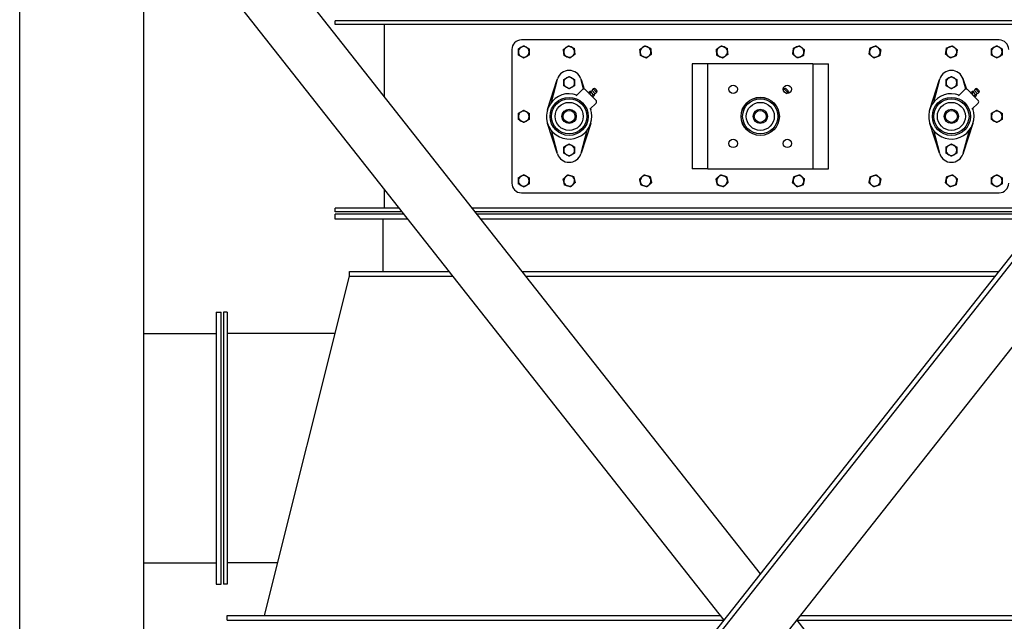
# Model space of a CAD drawing. Header units: inches. Extents: x 24 to 1128, y -74 to 748.
# Tile 462 of 557: x 995 to 1047, y 368 to 400. Entities that reach past the tile are written whole.
import ezdxf

# ---------------------------------------------------------------- set-up
doc = ezdxf.new("R2010")
doc.units = ezdxf.units.IN
doc.header["$LTSCALE"] = 32
doc.header["$MEASUREMENT"] = 0
doc.layers.add('Visible (ANSI)', color=7, linetype='Continuous', lineweight=30)

msp = doc.modelspace()

# ---------------------------------------------------------------- linework, layer by layer
at = {"layer": 'Visible (ANSI)'}
for p, q in [((1063.81049, 408.48266), (1001.77004, 329.72843)), ((1064.12874, 408.48266), (1001.77004, 329.32444)), ((995.27004, 297.49266), (995.27004, 407.73266)), ((1001.77004, 297.49266), (1001.77004, 407.73266)), ((1005.14254, 407.32377), (1034.02004, 370.66663)), ((1066.27004, 406.75689), (1001.77004, 324.8805)), ((1002.78594, 405.4673), (1032.1105, 368.24266)), ((1011.77004, 399.43016), (1011.77004, 399.61766)), ((1056.27004, 399.61766), (1011.77004, 399.61766)), ((1056.27004, 399.43016), (1011.77004, 399.43016)), ((1014.33254, 399.43016), (1014.33254, 395.65797)), ((1046.52004, 398.61766), (1021.52004, 398.61766)), ((1021.02004, 398.11766), (1021.02004, 391.11766)), ((1031.08254, 397.36766), (1030.45754, 397.36766)), ((1030.45754, 397.36766), (1030.45754, 391.86766)), ((1031.27004, 397.36766), (1031.08254, 397.36766)), ((1031.27004, 391.86766), (1031.27004, 397.36766)), ((1031.64504, 397.36766), (1031.27004, 397.36766)), ((1036.39504, 397.36766), (1031.64504, 397.36766)), ((1036.77004, 397.36766), (1036.39504, 397.36766)), ((1036.77004, 397.36766), (1036.95754, 397.36766)), ((1036.77004, 397.36766), (1036.77004, 391.86766)), ((1036.95754, 397.36766), (1037.58254, 397.36766)), ((1037.58254, 391.86766), (1037.58254, 397.36766)), ((1022.89094, 394.98547), (1023.39981, 396.54762)), ((1023.39981, 396.54762), (1023.07555, 395.33745)), ((1023.39981, 396.54762), (1023.41092, 396.58171)), ((1024.62916, 396.58171), (1024.64026, 396.54762)), ((1024.77346, 396.05053), (1024.64026, 396.54762)), ((1024.64026, 396.54762), (1024.80214, 396.05069)), ((1042.89094, 394.98547), (1043.39981, 396.54762)), ((1043.39981, 396.54762), (1043.07555, 395.33745)), ((1043.39981, 396.54762), (1043.41092, 396.58171)), ((1044.62916, 396.58171), (1044.64026, 396.54762)), ((1044.77346, 396.05053), (1044.64026, 396.54762)), ((1044.64026, 396.54762), (1044.80214, 396.05069)), ((1024.38895, 395.69368), (1024.71763, 396.02236)), ((1024.85905, 396.02236), (1025.42473, 395.45667)), ((1025.03808, 395.86073), (1025.10419, 395.92684)), ((1025.04445, 395.83695), (1025.03808, 395.86073)), ((1025.09434, 395.80447), (1025.16045, 395.87058)), ((1025.12797, 395.92047), (1025.10419, 395.92684)), ((1025.12797, 395.92047), (1025.14102, 395.90741)), ((1025.14102, 395.90741), (1025.22541, 395.82303)), ((1025.20685, 395.69196), (1025.27296, 395.75807)), ((1025.22327, 395.96844), (1025.37082, 395.8209)), ((1025.22541, 395.82303), (1025.30979, 395.73865)), ((1025.2631, 395.63571), (1025.32921, 395.70182)), ((1025.34758, 396.07363), (1025.27721, 396.05267)), ((1025.27721, 396.05267), (1025.45505, 395.87483)), ((1025.30979, 395.73865), (1025.32284, 395.7256)), ((1025.32284, 395.7256), (1025.32921, 395.70182)), ((1025.35539, 396.07166), (1025.47403, 395.95302)), ((1025.47601, 395.9452), (1025.45505, 395.87483)), ((1035.23343, 395.95828), (1035.36066, 395.83106)), ((1035.34758, 396.07363), (1035.27721, 396.05267)), ((1035.27721, 396.05267), (1035.45505, 395.87483)), ((1035.35539, 396.07166), (1035.47403, 395.95302)), ((1035.47601, 395.9452), (1035.45505, 395.87483)), ((1044.38895, 395.69368), (1044.71763, 396.02236)), ((1044.85905, 396.02236), (1045.42473, 395.45667)), ((1045.03808, 395.86073), (1045.10419, 395.92684)), ((1045.04445, 395.83695), (1045.03808, 395.86073)), ((1045.09434, 395.80447), (1045.16045, 395.87058)), ((1045.12797, 395.92047), (1045.10419, 395.92684)), ((1045.12797, 395.92047), (1045.14102, 395.90741)), ((1045.14102, 395.90741), (1045.22541, 395.82303)), ((1045.20685, 395.69196), (1045.27296, 395.75807)), ((1045.22327, 395.96844), (1045.37082, 395.8209)), ((1045.22541, 395.82303), (1045.30979, 395.73865)), ((1045.2631, 395.63571), (1045.32921, 395.70182)), ((1045.34758, 396.07363), (1045.27721, 396.05267)), ((1045.27721, 396.05267), (1045.45505, 395.87483)), ((1045.30979, 395.73865), (1045.32284, 395.7256)), ((1045.32284, 395.7256), (1045.32921, 395.70182)), ((1045.35539, 396.07166), (1045.47403, 395.95302)), ((1045.47601, 395.9452), (1045.45505, 395.87483)), ((1025.42473, 395.31525), (1025.09605, 394.98657)), ((1025.23933, 395.64208), (1025.2631, 395.63571)), ((1045.42473, 395.31525), (1045.09605, 394.98657)), ((1045.23933, 395.64208), (1045.2631, 395.63571)), ((1025.13583, 395.02635), (1025.14914, 394.98547)), ((1045.13583, 395.02635), (1045.14914, 394.98547)), ((1023.39981, 392.68771), (1022.89094, 394.24985)), ((1025.14914, 394.24985), (1024.64026, 392.68771)), ((1043.39981, 392.68771), (1042.89094, 394.24985)), ((1045.14914, 394.24985), (1044.64026, 392.68771)), ((1023.07555, 393.89788), (1023.39981, 392.68771)), ((1024.64026, 392.68771), (1024.96453, 393.89788)), ((1043.07555, 393.89788), (1043.39981, 392.68771)), ((1044.64026, 392.68771), (1044.96453, 393.89788)), ((1023.41092, 392.65362), (1023.39981, 392.68771)), ((1024.64026, 392.68771), (1024.62916, 392.65362)), ((1043.41092, 392.65362), (1043.39981, 392.68771)), ((1044.64026, 392.68771), (1044.62916, 392.65362)), ((1031.08254, 391.86766), (1030.45754, 391.86766)), ((1031.27004, 391.86766), (1031.08254, 391.86766)), ((1031.27004, 391.86766), (1031.64504, 391.86766)), ((1031.64504, 391.86766), (1036.39504, 391.86766)), ((1036.39504, 391.86766), (1036.77004, 391.86766)), ((1036.77004, 391.86766), (1036.95754, 391.86766)), ((1036.95754, 391.86766), (1037.58254, 391.86766)), ((1014.33254, 390.81004), (1014.33254, 389.80516)), ((1021.52004, 390.61766), (1046.52004, 390.61766)), ((1011.77004, 389.61766), (1011.77004, 389.80516)), ((1015.12415, 389.80516), (1011.77004, 389.80516)), ((1015.27186, 389.61766), (1011.77004, 389.61766)), ((1011.77004, 389.24266), (1011.77004, 389.49266)), ((1015.37033, 389.49266), (1011.77004, 389.49266)), ((1049.09686, 389.80516), (1018.94322, 389.80516)), ((1048.94915, 389.61766), (1019.09093, 389.61766)), ((1048.85068, 389.49266), (1019.1894, 389.49266)), ((1015.56727, 389.24266), (1011.77004, 389.24266)), ((1014.27004, 389.24266), (1014.27004, 386.49266)), ((1048.65374, 389.24266), (1019.38634, 389.24266)), ((1012.52004, 386.24266), (1012.52004, 386.49266)), ((1012.52004, 386.49266), (1017.73365, 386.49266)), ((1021.55272, 386.49266), (1046.48736, 386.49266)), ((1008.08254, 368.49266), (1012.52004, 386.24266)), ((1012.52004, 386.24266), (1017.93059, 386.24266)), ((1021.74966, 386.24266), (1046.29042, 386.24266)), ((1005.55754, 384.36766), (1005.80754, 384.36766)), ((1005.55754, 384.36766), (1005.55754, 370.11766)), ((1005.80754, 370.11766), (1005.80754, 384.36766)), ((1006.12004, 384.36766), (1005.93254, 384.36766)), ((1005.93254, 384.36766), (1005.93254, 370.11766)), ((1006.12004, 384.36766), (1006.12004, 370.11766)), ((1001.77004, 383.24266), (1005.55754, 383.24266)), ((1011.77004, 383.24266), (1006.12004, 383.24266)), ((1001.77004, 371.24268), (1005.55754, 371.24268)), ((1008.77004, 371.24266), (1006.12004, 371.24266)), ((1005.55754, 370.11766), (1005.80754, 370.11766)), ((1006.12004, 370.11766), (1005.93254, 370.11766)), ((1006.12004, 368.24266), (1006.12004, 368.49266)), ((1006.12004, 368.49266), (1031.91356, 368.49266)), ((1036.12652, 368.49266), (1061.92004, 368.49266)), ((1006.12004, 368.24266), (1032.1105, 368.24266)), ((1035.92957, 368.24266), (1061.92004, 368.24266)), ((1035.92957, 368.24266), (1065.25413, 331.01802))]:
    msp.add_line(p, q, dxfattribs=at)
for centre, radius in [((1032.60204, 396.03566), 0.21875), ((1035.43804, 396.03566), 0.21875), ((1024.02004, 394.61766), 0.99675), ((1024.02004, 394.61766), 0.92175), ((1024.02004, 394.61766), 0.73425), ((1034.02004, 394.61766), 1), ((1034.02004, 394.61766), 0.99675), ((1034.02004, 394.61766), 0.92175), ((1034.02004, 394.61766), 0.73425), ((1044.02004, 394.61766), 0.99675), ((1044.02004, 394.61766), 0.92175), ((1044.02004, 394.61766), 0.73425), ((1024.02004, 394.61766), 0.375), ((1024.02004, 394.61766), 0.3125), ((1034.02004, 394.61766), 0.375), ((1034.02004, 394.61766), 0.3125), ((1044.02004, 394.61766), 0.375), ((1044.02004, 394.61766), 0.3125), ((1032.60204, 393.19966), 0.21875), ((1035.43804, 393.19966), 0.21875)]:
    msp.add_circle(centre, radius, dxfattribs=at)
for centre, radius, start, end in [((1021.52004, 398.11766), 0.5, 90, 180), ((1021.64504, 397.99266), 0.281, 60, 120), ((1024.02004, 397.99266), 0.281, 66.29234, 126.29234), ((1024.02004, 397.99266), 0.281, 6.29234, 66.29234), ((1028.02004, 397.99266), 0.281, 66.29234, 126.29234), ((1028.02004, 397.99266), 0.281, 6.29234, 66.29234), ((1032.02004, 397.99266), 0.281, 66.29234, 126.29234), ((1032.02004, 397.99266), 0.281, 6.29234, 66.29234), ((1036.02004, 397.99266), 0.281, 110.835821, 170.835821), ((1036.02004, 397.99266), 0.281, 50.835821, 110.835821), ((1040.02004, 397.99266), 0.281, 110.835821, 170.835821), ((1040.02004, 397.99266), 0.281, 50.835821, 110.835821), ((1044.02004, 397.99266), 0.281, 110.835821, 170.835821), ((1044.02004, 397.99266), 0.281, 50.835821, 110.835821), ((1046.39504, 397.99266), 0.281, 60, 120), ((1046.52004, 398.11766), 0.5, 0, 90), ((1021.64504, 397.99266), 0.281, 120, 180), ((1021.64504, 397.99266), 0.281, 180, 240), ((1021.64504, 397.99266), 0.281, 240, 300), ((1021.64504, 397.99266), 0.281, 0, 60), ((1021.64504, 397.99266), 0.281, 300, 0), ((1024.02004, 397.99266), 0.281, 126.29234, 186.29234), ((1024.02004, 397.99266), 0.281, 186.29234, 246.29234), ((1024.02004, 397.99266), 0.281, 246.29234, 306.29234), ((1024.02004, 397.99266), 0.281, 306.29234, 6.29234), ((1028.02004, 397.99266), 0.281, 126.29234, 186.29234), ((1028.02004, 397.99266), 0.281, 186.29234, 246.29234), ((1028.02004, 397.99266), 0.281, 246.29234, 306.29234), ((1028.02004, 397.99266), 0.281, 306.29234, 6.29234), ((1032.02004, 397.99266), 0.281, 126.29234, 186.29234), ((1032.02004, 397.99266), 0.281, 186.29234, 246.29234), ((1032.02004, 397.99266), 0.281, 246.29234, 306.29234), ((1032.02004, 397.99266), 0.281, 306.29234, 6.29234), ((1036.02004, 397.99266), 0.281, 170.835821, 230.835821), ((1036.02004, 397.99266), 0.281, 230.835821, 290.835821), ((1036.02004, 397.99266), 0.281, 290.835821, 350.835821), ((1036.02004, 397.99266), 0.281, 350.835821, 50.835821), ((1040.02004, 397.99266), 0.281, 170.835821, 230.835821), ((1040.02004, 397.99266), 0.281, 230.835821, 290.835821), ((1040.02004, 397.99266), 0.281, 290.835821, 350.835821), ((1040.02004, 397.99266), 0.281, 350.835821, 50.835821), ((1044.02004, 397.99266), 0.281, 170.835821, 230.835821), ((1044.02004, 397.99266), 0.281, 230.835821, 290.835821), ((1044.02004, 397.99266), 0.281, 290.835821, 350.835821), ((1044.02004, 397.99266), 0.281, 350.835821, 50.835821), ((1046.39504, 397.99266), 0.281, 120, 180), ((1046.39504, 397.99266), 0.281, 180, 240), ((1046.39504, 397.99266), 0.281, 240, 300), ((1046.39504, 397.99266), 0.281, 0, 60), ((1046.39504, 397.99266), 0.281, 300, 0), ((1024.02004, 396.38329), 0.64063, 18.043232, 161.956768), ((1044.02004, 396.38329), 0.64063, 18.043232, 161.956768), ((1024.02004, 396.38329), 0.28125, 120, 180), ((1024.02004, 396.38329), 0.28125, 180, 240), ((1024.02004, 396.38329), 0.28125, 60, 120), ((1024.02004, 396.38329), 0.28125, 0, 60), ((1024.02004, 396.38329), 0.28125, 300, 0), ((1044.02004, 396.38329), 0.28125, 120, 180), ((1044.02004, 396.38329), 0.28125, 180, 240), ((1044.02004, 396.38329), 0.28125, 60, 120), ((1044.02004, 396.38329), 0.28125, 0, 60), ((1044.02004, 396.38329), 0.28125, 300, 0), ((1024.02004, 394.61766), 1.1875, 69.901062, 20.098938), ((1024.02004, 396.38329), 0.28125, 240, 300), ((1024.78834, 395.95165), 0.1, 45, 135), ((1025.07215, 396.15), 0.23622, 283.668701, 309.772998), ((1025.34942, 395.94705), 0.12795, 124.361291, 170.37459), ((1025.55237, 395.66978), 0.23622, 140.227002, 166.331299), ((1025.34982, 396.06609), 0.00787, 45, 106.587176), ((1025.34942, 395.94705), 0.12795, 279.62541, 325.638709), ((1025.46846, 395.94745), 0.00787, 343.412824, 45), ((1035.34942, 395.94705), 0.12795, 124.361291, 164.463454), ((1035.34982, 396.06609), 0.00787, 45, 106.587176), ((1035.34942, 395.94705), 0.12795, 285.536546, 325.638709), ((1035.46846, 395.94745), 0.00787, 343.412824, 45), ((1044.02004, 394.61766), 1.1875, 69.901062, 20.098938), ((1044.02004, 396.38329), 0.28125, 240, 300), ((1044.78834, 395.95165), 0.1, 45, 135), ((1045.07215, 396.15), 0.23622, 283.668701, 309.772998), ((1045.34942, 395.94705), 0.12795, 124.361291, 170.37459), ((1045.55237, 395.66978), 0.23622, 140.227002, 166.331299), ((1045.34982, 396.06609), 0.00787, 45, 106.587176), ((1045.34942, 395.94705), 0.12795, 279.62541, 325.638709), ((1045.46846, 395.94745), 0.00787, 343.412824, 45), ((1025.35402, 395.38596), 0.1, 315, 45), ((1045.35402, 395.38596), 0.1, 315, 45), ((1021.64504, 394.61766), 0.281, 120, 180), ((1021.64504, 394.61766), 0.281, 60, 120), ((1021.64504, 394.61766), 0.281, 0, 60), ((1046.39504, 394.61766), 0.281, 120, 180), ((1046.39504, 394.61766), 0.281, 60, 120), ((1046.39504, 394.61766), 0.281, 0, 60), ((1021.64504, 394.61766), 0.281, 180, 240), ((1021.64504, 394.61766), 0.281, 240, 300), ((1021.64504, 394.61766), 0.281, 300, 0), ((1046.39504, 394.61766), 0.281, 180, 240), ((1046.39504, 394.61766), 0.281, 240, 300), ((1046.39504, 394.61766), 0.281, 300, 0), ((1024.02004, 392.85204), 0.28125, 120, 180), ((1024.02004, 392.85204), 0.28125, 60, 120), ((1024.02004, 392.85204), 0.28125, 0, 60), ((1044.02004, 392.85204), 0.28125, 120, 180), ((1044.02004, 392.85204), 0.28125, 60, 120), ((1044.02004, 392.85204), 0.28125, 0, 60), ((1024.02004, 392.85204), 0.64063, 198.043232, 341.956768), ((1024.02004, 392.85204), 0.28125, 180, 240), ((1024.02004, 392.85204), 0.28125, 240, 300), ((1024.02004, 392.85204), 0.28125, 300, 0), ((1044.02004, 392.85204), 0.64063, 198.043232, 341.956768), ((1044.02004, 392.85204), 0.28125, 180, 240), ((1044.02004, 392.85204), 0.28125, 240, 300), ((1044.02004, 392.85204), 0.28125, 300, 0), ((1021.52004, 391.11766), 0.5, 180, 270), ((1021.64504, 391.24266), 0.281, 120, 180), ((1021.64504, 391.24266), 0.281, 180, 240), ((1021.64504, 391.24266), 0.281, 60, 120), ((1021.64504, 391.24266), 0.281, 0, 60), ((1021.64504, 391.24266), 0.281, 300, 0), ((1024.02004, 391.24266), 0.281, 133.35717, 193.35717), ((1024.02004, 391.24266), 0.281, 193.35717, 253.35717), ((1024.02004, 391.24266), 0.281, 73.35717, 133.35717), ((1024.02004, 391.24266), 0.281, 253.35717, 313.35717), ((1024.02004, 391.24266), 0.281, 13.35717, 73.35717), ((1024.02004, 391.24266), 0.281, 313.35717, 13.35717), ((1028.02004, 391.24266), 0.281, 133.35717, 193.35717), ((1028.02004, 391.24266), 0.281, 193.35717, 253.35717), ((1028.02004, 391.24266), 0.281, 73.35717, 133.35717), ((1028.02004, 391.24266), 0.281, 253.35717, 313.35717), ((1028.02004, 391.24266), 0.281, 13.35717, 73.35717), ((1028.02004, 391.24266), 0.281, 313.35717, 13.35717), ((1032.02004, 391.24266), 0.281, 133.35717, 193.35717), ((1032.02004, 391.24266), 0.281, 193.35717, 253.35717), ((1032.02004, 391.24266), 0.281, 73.35717, 133.35717), ((1032.02004, 391.24266), 0.281, 253.35717, 313.35717), ((1032.02004, 391.24266), 0.281, 13.35717, 73.35717), ((1032.02004, 391.24266), 0.281, 313.35717, 13.35717), ((1036.02004, 391.24266), 0.281, 168.440654, 228.440654), ((1036.02004, 391.24266), 0.281, 108.440654, 168.440654), ((1036.02004, 391.24266), 0.281, 228.440654, 288.440654), ((1036.02004, 391.24266), 0.281, 48.440654, 108.440654), ((1036.02004, 391.24266), 0.281, 288.440654, 348.440654), ((1036.02004, 391.24266), 0.281, 348.440654, 48.440654), ((1040.02004, 391.24266), 0.281, 168.440654, 228.440654), ((1040.02004, 391.24266), 0.281, 108.440654, 168.440654), ((1040.02004, 391.24266), 0.281, 228.440654, 288.440654), ((1040.02004, 391.24266), 0.281, 48.440654, 108.440654), ((1040.02004, 391.24266), 0.281, 288.440654, 348.440654), ((1040.02004, 391.24266), 0.281, 348.440654, 48.440654), ((1044.02004, 391.24266), 0.281, 168.440654, 228.440654), ((1044.02004, 391.24266), 0.281, 108.440654, 168.440654), ((1044.02004, 391.24266), 0.281, 228.440654, 288.440654), ((1044.02004, 391.24266), 0.281, 48.440654, 108.440654), ((1044.02004, 391.24266), 0.281, 288.440654, 348.440654), ((1044.02004, 391.24266), 0.281, 348.440654, 48.440654), ((1046.39504, 391.24266), 0.281, 120, 180), ((1046.39504, 391.24266), 0.281, 180, 240), ((1046.39504, 391.24266), 0.281, 60, 120), ((1046.52004, 391.11766), 0.5, 270, 0), ((1046.39504, 391.24266), 0.281, 0, 60), ((1046.39504, 391.24266), 0.281, 300, 0), ((1021.64504, 391.24266), 0.281, 240, 300), ((1046.39504, 391.24266), 0.281, 240, 300)]:
    msp.add_arc(centre, radius, start, end, dxfattribs=at)
for points in [[(1021.50454, 398.23602), (1021.56974, 398.27366), (1021.64504, 398.31713)], [(1021.64504, 398.31713), (1021.72033, 398.27366), (1021.78554, 398.23602)], [(1023.85371, 398.21915), (1023.9144, 398.26372), (1023.98448, 398.31518)], [(1023.98448, 398.31518), (1024.06408, 398.28022), (1024.13302, 398.24995)], [(1024.13302, 398.24995), (1024.20196, 398.21968), (1024.28156, 398.18472)], [(1027.85371, 398.21915), (1027.9144, 398.26372), (1027.98448, 398.31518)], [(1027.98448, 398.31518), (1028.06408, 398.28022), (1028.13302, 398.24995)], [(1028.13302, 398.24995), (1028.20196, 398.21968), (1028.28156, 398.18472)], [(1031.85371, 398.21915), (1031.9144, 398.26372), (1031.98448, 398.31518)], [(1031.98448, 398.31518), (1032.06408, 398.28022), (1032.13302, 398.24995)], [(1032.13302, 398.24995), (1032.20196, 398.21968), (1032.28156, 398.18472)], [(1035.76846, 398.19758), (1035.84972, 398.22851), (1035.92009, 398.25529)], [(1035.92009, 398.25529), (1035.99046, 398.28207), (1036.07171, 398.31299)], [(1036.07171, 398.31299), (1036.13912, 398.25809), (1036.1975, 398.21053)], [(1039.76846, 398.19758), (1039.84972, 398.22851), (1039.92009, 398.25529)], [(1039.92009, 398.25529), (1039.99046, 398.28207), (1040.07171, 398.31299)], [(1040.07171, 398.31299), (1040.13912, 398.25809), (1040.1975, 398.21053)], [(1043.76846, 398.19758), (1043.84972, 398.22851), (1043.92009, 398.25529)], [(1043.92009, 398.25529), (1043.99046, 398.28207), (1044.07171, 398.31299)], [(1044.07171, 398.31299), (1044.13912, 398.25809), (1044.1975, 398.21053)], [(1046.25454, 398.23602), (1046.31974, 398.27366), (1046.39504, 398.31713)], [(1046.39504, 398.31713), (1046.47033, 398.27366), (1046.53554, 398.23602)], [(1021.36404, 398.1549), (1021.43933, 398.19837), (1021.50454, 398.23602)], [(1021.36404, 397.99266), (1021.36404, 398.06796), (1021.36404, 398.1549)], [(1021.36404, 397.83043), (1021.36404, 397.91737), (1021.36404, 397.99266)], [(1021.50454, 397.74931), (1021.43933, 397.78696), (1021.36404, 397.83043)], [(1021.64504, 397.66819), (1021.56974, 397.71166), (1021.50454, 397.74931)], [(1021.78554, 397.74931), (1021.72033, 397.71166), (1021.64504, 397.66819)], [(1021.78554, 398.23602), (1021.85074, 398.19837), (1021.92604, 398.1549)], [(1021.92604, 397.83043), (1021.85074, 397.78696), (1021.78554, 397.74931)], [(1021.92604, 398.1549), (1021.92604, 398.06796), (1021.92604, 397.99266)], [(1021.92604, 397.99266), (1021.92604, 397.91737), (1021.92604, 397.83043)], [(1023.72295, 398.12312), (1023.79303, 398.17459), (1023.85371, 398.21915)], [(1023.74073, 397.96187), (1023.73248, 398.03671), (1023.72295, 398.12312)], [(1023.75851, 397.80061), (1023.74898, 397.88703), (1023.74073, 397.96187)], [(1023.90706, 397.73538), (1023.83812, 397.76565), (1023.75851, 397.80061)], [(1024.0556, 397.67015), (1023.976, 397.7051), (1023.90706, 397.73538)], [(1024.18636, 397.76618), (1024.12568, 397.72161), (1024.0556, 397.67015)], [(1024.31713, 397.8622), (1024.24705, 397.81074), (1024.18636, 397.76618)], [(1024.28156, 398.18472), (1024.29109, 398.0983), (1024.29935, 398.02346)], [(1024.29935, 398.02346), (1024.3076, 397.94862), (1024.31713, 397.8622)], [(1027.72295, 398.12312), (1027.79303, 398.17459), (1027.85371, 398.21915)], [(1027.74073, 397.96187), (1027.73248, 398.03671), (1027.72295, 398.12312)], [(1027.75851, 397.80061), (1027.74898, 397.88703), (1027.74073, 397.96187)], [(1027.90706, 397.73538), (1027.83812, 397.76565), (1027.75851, 397.80061)], [(1028.0556, 397.67015), (1027.976, 397.7051), (1027.90706, 397.73538)], [(1028.18636, 397.76618), (1028.12568, 397.72161), (1028.0556, 397.67015)], [(1028.31713, 397.8622), (1028.24705, 397.81074), (1028.18636, 397.76618)], [(1028.28156, 398.18472), (1028.29109, 398.0983), (1028.29935, 398.02346)], [(1028.29935, 398.02346), (1028.3076, 397.94862), (1028.31713, 397.8622)], [(1031.72295, 398.12312), (1031.79303, 398.17459), (1031.85371, 398.21915)], [(1031.74073, 397.96187), (1031.73248, 398.03671), (1031.72295, 398.12312)], [(1031.75851, 397.80061), (1031.74898, 397.88703), (1031.74073, 397.96187)], [(1031.90706, 397.73538), (1031.83812, 397.76565), (1031.75851, 397.80061)], [(1032.0556, 397.67015), (1031.976, 397.7051), (1031.90706, 397.73538)], [(1032.18636, 397.76618), (1032.12568, 397.72161), (1032.0556, 397.67015)], [(1032.31713, 397.8622), (1032.24705, 397.81074), (1032.18636, 397.76618)], [(1032.28156, 398.18472), (1032.29109, 398.0983), (1032.29935, 398.02346)], [(1032.29935, 398.02346), (1032.3076, 397.94862), (1032.31713, 397.8622)], [(1035.71679, 397.87725), (1035.73063, 397.96308), (1035.74262, 398.03742)], [(1035.84257, 397.77479), (1035.7842, 397.82234), (1035.71679, 397.87725)], [(1035.74262, 398.03742), (1035.75462, 398.11175), (1035.76846, 398.19758)], [(1035.96836, 397.67233), (1035.90095, 397.72724), (1035.84257, 397.77479)], [(1036.11999, 397.73004), (1036.04962, 397.70326), (1035.96836, 397.67233)], [(1036.27161, 397.78775), (1036.19036, 397.75682), (1036.11999, 397.73004)], [(1036.1975, 398.21053), (1036.25588, 398.16298), (1036.32329, 398.10808)], [(1036.29745, 397.94791), (1036.28546, 397.87358), (1036.27161, 397.78775)], [(1036.32329, 398.10808), (1036.30944, 398.02224), (1036.29745, 397.94791)], [(1039.71679, 397.87725), (1039.73063, 397.96308), (1039.74262, 398.03742)], [(1039.84257, 397.77479), (1039.7842, 397.82234), (1039.71679, 397.87725)], [(1039.74262, 398.03742), (1039.75462, 398.11175), (1039.76846, 398.19758)], [(1039.96836, 397.67233), (1039.90095, 397.72724), (1039.84257, 397.77479)], [(1040.11999, 397.73004), (1040.04962, 397.70326), (1039.96836, 397.67233)], [(1040.27161, 397.78775), (1040.19036, 397.75682), (1040.11999, 397.73004)], [(1040.1975, 398.21053), (1040.25588, 398.16298), (1040.32329, 398.10808)], [(1040.29745, 397.94791), (1040.28546, 397.87358), (1040.27161, 397.78775)], [(1040.32329, 398.10808), (1040.30944, 398.02224), (1040.29745, 397.94791)], [(1043.71679, 397.87725), (1043.73063, 397.96308), (1043.74262, 398.03742)], [(1043.84257, 397.77479), (1043.7842, 397.82234), (1043.71679, 397.87725)], [(1043.74262, 398.03742), (1043.75462, 398.11175), (1043.76846, 398.19758)], [(1043.96836, 397.67233), (1043.90095, 397.72724), (1043.84257, 397.77479)], [(1044.11999, 397.73004), (1044.04962, 397.70326), (1043.96836, 397.67233)], [(1044.27161, 397.78775), (1044.19036, 397.75682), (1044.11999, 397.73004)], [(1044.1975, 398.21053), (1044.25588, 398.16298), (1044.32329, 398.10808)], [(1044.29745, 397.94791), (1044.28546, 397.87358), (1044.27161, 397.78775)], [(1044.32329, 398.10808), (1044.30944, 398.02224), (1044.29745, 397.94791)], [(1046.11404, 398.1549), (1046.18933, 398.19837), (1046.25454, 398.23602)], [(1046.11404, 397.99266), (1046.11404, 398.06796), (1046.11404, 398.1549)], [(1046.11404, 397.83043), (1046.11404, 397.91737), (1046.11404, 397.99266)], [(1046.25454, 397.74931), (1046.18933, 397.78696), (1046.11404, 397.83043)], [(1046.39504, 397.66819), (1046.31974, 397.71166), (1046.25454, 397.74931)], [(1046.53554, 397.74931), (1046.47033, 397.71166), (1046.39504, 397.66819)], [(1046.53554, 398.23602), (1046.60074, 398.19837), (1046.67604, 398.1549)], [(1046.67604, 397.83043), (1046.60074, 397.78696), (1046.53554, 397.74931)], [(1046.67604, 398.1549), (1046.67604, 398.06796), (1046.67604, 397.99266)], [(1046.67604, 397.99266), (1046.67604, 397.91737), (1046.67604, 397.83043)], [(1023.87941, 396.62686), (1023.94468, 396.66454), (1024.02004, 396.70805)], [(1024.02004, 396.70805), (1024.0954, 396.66454), (1024.16066, 396.62686)], [(1043.87941, 396.62686), (1043.94468, 396.66454), (1044.02004, 396.70805)], [(1044.02004, 396.70805), (1044.0954, 396.66454), (1044.16066, 396.62686)], [(1023.73879, 396.54567), (1023.81415, 396.58918), (1023.87941, 396.62686)], [(1023.73879, 396.38329), (1023.73879, 396.45865), (1023.73879, 396.54567)], [(1023.73879, 396.22091), (1023.73879, 396.30793), (1023.73879, 396.38329)], [(1023.87941, 396.13972), (1023.81415, 396.1774), (1023.73879, 396.22091)], [(1024.16066, 396.62686), (1024.22593, 396.58918), (1024.30129, 396.54567)], [(1024.30129, 396.22091), (1024.22593, 396.1774), (1024.16066, 396.13972)], [(1024.30129, 396.54567), (1024.30129, 396.45865), (1024.30129, 396.38329)], [(1024.30129, 396.38329), (1024.30129, 396.30793), (1024.30129, 396.22091)], [(1043.73879, 396.54567), (1043.81415, 396.58918), (1043.87941, 396.62686)], [(1043.73879, 396.38329), (1043.73879, 396.45865), (1043.73879, 396.54567)], [(1043.73879, 396.22091), (1043.73879, 396.30793), (1043.73879, 396.38329)], [(1043.87941, 396.13972), (1043.81415, 396.1774), (1043.73879, 396.22091)], [(1044.16066, 396.62686), (1044.22593, 396.58918), (1044.30129, 396.54567)], [(1044.30129, 396.22091), (1044.22593, 396.1774), (1044.16066, 396.13972)], [(1044.30129, 396.54567), (1044.30129, 396.45865), (1044.30129, 396.38329)], [(1044.30129, 396.38329), (1044.30129, 396.30793), (1044.30129, 396.22091)], [(1024.02004, 396.05853), (1023.94468, 396.10204), (1023.87941, 396.13972)], [(1024.16066, 396.13972), (1024.0954, 396.10204), (1024.02004, 396.05853)], [(1025.03808, 395.86073), (1025.04445, 395.83695), (1025.05751, 395.8239)], [(1025.05751, 395.8239), (1025.07056, 395.81084), (1025.09434, 395.80447)], [(1025.09434, 395.80447), (1025.11578, 395.76562), (1025.14189, 395.73952)], [(1025.14102, 395.90741), (1025.12797, 395.92047), (1025.10419, 395.92684)], [(1025.16045, 395.87058), (1025.15408, 395.89436), (1025.14102, 395.90741)], [(1025.14189, 395.73952), (1025.168, 395.71341), (1025.20685, 395.69196)], [(1025.22541, 395.82303), (1025.1993, 395.84914), (1025.16045, 395.87058)], [(1025.20685, 395.69196), (1025.21322, 395.66819), (1025.22627, 395.65513)], [(1025.27296, 395.75807), (1025.25151, 395.79692), (1025.22541, 395.82303)], [(1025.30979, 395.73865), (1025.29673, 395.7517), (1025.27296, 395.75807)], [(1025.32921, 395.70182), (1025.32284, 395.7256), (1025.30979, 395.73865)], [(1044.02004, 396.05853), (1043.94468, 396.10204), (1043.87941, 396.13972)], [(1044.16066, 396.13972), (1044.0954, 396.10204), (1044.02004, 396.05853)], [(1045.03808, 395.86073), (1045.04445, 395.83695), (1045.05751, 395.8239)], [(1045.05751, 395.8239), (1045.07056, 395.81084), (1045.09434, 395.80447)], [(1045.09434, 395.80447), (1045.11578, 395.76562), (1045.14189, 395.73952)], [(1045.14102, 395.90741), (1045.12797, 395.92047), (1045.10419, 395.92684)], [(1045.16045, 395.87058), (1045.15408, 395.89436), (1045.14102, 395.90741)], [(1045.14189, 395.73952), (1045.168, 395.71341), (1045.20685, 395.69196)], [(1045.22541, 395.82303), (1045.1993, 395.84914), (1045.16045, 395.87058)], [(1045.20685, 395.69196), (1045.21322, 395.66819), (1045.22627, 395.65513)], [(1045.27296, 395.75807), (1045.25151, 395.79692), (1045.22541, 395.82303)], [(1045.30979, 395.73865), (1045.29673, 395.7517), (1045.27296, 395.75807)], [(1045.32921, 395.70182), (1045.32284, 395.7256), (1045.30979, 395.73865)], [(1025.22627, 395.65513), (1025.23933, 395.64208), (1025.2631, 395.63571)], [(1045.22627, 395.65513), (1045.23933, 395.64208), (1045.2631, 395.63571)], [(1021.36404, 394.7799), (1021.43933, 394.82337), (1021.50454, 394.86102)], [(1021.36404, 394.61766), (1021.36404, 394.69296), (1021.36404, 394.7799)], [(1021.50454, 394.86102), (1021.56974, 394.89866), (1021.64504, 394.94213)], [(1021.64504, 394.94213), (1021.72033, 394.89866), (1021.78554, 394.86102)], [(1021.78554, 394.86102), (1021.85074, 394.82337), (1021.92604, 394.7799)], [(1021.92604, 394.7799), (1021.92604, 394.69296), (1021.92604, 394.61766)], [(1046.11404, 394.7799), (1046.18933, 394.82337), (1046.25454, 394.86102)], [(1046.11404, 394.61766), (1046.11404, 394.69296), (1046.11404, 394.7799)], [(1046.25454, 394.86102), (1046.31974, 394.89866), (1046.39504, 394.94213)], [(1046.39504, 394.94213), (1046.47033, 394.89866), (1046.53554, 394.86102)], [(1046.53554, 394.86102), (1046.60074, 394.82337), (1046.67604, 394.7799)], [(1046.67604, 394.7799), (1046.67604, 394.69296), (1046.67604, 394.61766)], [(1021.36404, 394.45543), (1021.36404, 394.54237), (1021.36404, 394.61766)], [(1021.50454, 394.37431), (1021.43933, 394.41196), (1021.36404, 394.45543)], [(1021.64504, 394.29319), (1021.56974, 394.33666), (1021.50454, 394.37431)], [(1021.78554, 394.37431), (1021.72033, 394.33666), (1021.64504, 394.29319)], [(1021.92604, 394.45543), (1021.85074, 394.41196), (1021.78554, 394.37431)], [(1021.92604, 394.61766), (1021.92604, 394.54237), (1021.92604, 394.45543)], [(1046.11404, 394.45543), (1046.11404, 394.54237), (1046.11404, 394.61766)], [(1046.25454, 394.37431), (1046.18933, 394.41196), (1046.11404, 394.45543)], [(1046.39504, 394.29319), (1046.31974, 394.33666), (1046.25454, 394.37431)], [(1046.53554, 394.37431), (1046.47033, 394.33666), (1046.39504, 394.29319)], [(1046.67604, 394.45543), (1046.60074, 394.41196), (1046.53554, 394.37431)], [(1046.67604, 394.61766), (1046.67604, 394.54237), (1046.67604, 394.45543)], [(1023.73879, 393.01442), (1023.81415, 393.05793), (1023.87941, 393.09561)], [(1023.87941, 393.09561), (1023.94468, 393.13329), (1024.02004, 393.1768)], [(1024.02004, 393.1768), (1024.0954, 393.13329), (1024.16066, 393.09561)], [(1024.16066, 393.09561), (1024.22593, 393.05793), (1024.30129, 393.01442)], [(1043.73879, 393.01442), (1043.81415, 393.05793), (1043.87941, 393.09561)], [(1043.87941, 393.09561), (1043.94468, 393.13329), (1044.02004, 393.1768)], [(1044.02004, 393.1768), (1044.0954, 393.13329), (1044.16066, 393.09561)], [(1044.16066, 393.09561), (1044.22593, 393.05793), (1044.30129, 393.01442)], [(1023.73879, 392.85204), (1023.73879, 392.9274), (1023.73879, 393.01442)], [(1023.73879, 392.68966), (1023.73879, 392.77668), (1023.73879, 392.85204)], [(1023.87941, 392.60847), (1023.81415, 392.64615), (1023.73879, 392.68966)], [(1024.02004, 392.52728), (1023.94468, 392.57079), (1023.87941, 392.60847)], [(1024.16066, 392.60847), (1024.0954, 392.57079), (1024.02004, 392.52728)], [(1024.30129, 392.68966), (1024.22593, 392.64615), (1024.16066, 392.60847)], [(1024.30129, 393.01442), (1024.30129, 392.9274), (1024.30129, 392.85204)], [(1024.30129, 392.85204), (1024.30129, 392.77668), (1024.30129, 392.68966)], [(1043.73879, 392.85204), (1043.73879, 392.9274), (1043.73879, 393.01442)], [(1043.73879, 392.68966), (1043.73879, 392.77668), (1043.73879, 392.85204)], [(1043.87941, 392.60847), (1043.81415, 392.64615), (1043.73879, 392.68966)], [(1044.02004, 392.52728), (1043.94468, 392.57079), (1043.87941, 392.60847)], [(1044.16066, 392.60847), (1044.0954, 392.57079), (1044.02004, 392.52728)], [(1044.30129, 392.68966), (1044.22593, 392.64615), (1044.16066, 392.60847)], [(1044.30129, 393.01442), (1044.30129, 392.9274), (1044.30129, 392.85204)], [(1044.30129, 392.85204), (1044.30129, 392.77668), (1044.30129, 392.68966)], [(1021.50454, 391.48602), (1021.56974, 391.52366), (1021.64504, 391.56713)], [(1021.64504, 391.56713), (1021.72033, 391.52366), (1021.78554, 391.48602)], [(1023.82712, 391.44698), (1023.88186, 391.49867), (1023.94508, 391.55836)], [(1023.94508, 391.55836), (1024.02838, 391.53346), (1024.10052, 391.51189)], [(1027.82712, 391.44698), (1027.88186, 391.49867), (1027.94508, 391.55836)], [(1027.94508, 391.55836), (1028.02838, 391.53346), (1028.10052, 391.51189)], [(1031.82712, 391.44698), (1031.88186, 391.49867), (1031.94508, 391.55836)], [(1031.94508, 391.55836), (1032.02838, 391.53346), (1032.10052, 391.51189)], [(1035.93115, 391.50923), (1036.00258, 391.53305), (1036.08506, 391.56055)], [(1036.08506, 391.56055), (1036.15011, 391.50288), (1036.20645, 391.45293)], [(1039.93115, 391.50923), (1040.00258, 391.53305), (1040.08506, 391.56055)], [(1040.08506, 391.56055), (1040.15011, 391.50288), (1040.20645, 391.45293)], [(1043.93115, 391.50923), (1044.00258, 391.53305), (1044.08506, 391.56055)], [(1044.08506, 391.56055), (1044.15011, 391.50288), (1044.20645, 391.45293)], [(1046.25454, 391.48602), (1046.31974, 391.52366), (1046.39504, 391.56713)], [(1046.39504, 391.56713), (1046.47033, 391.52366), (1046.53554, 391.48602)], [(1021.36404, 391.4049), (1021.43933, 391.44837), (1021.50454, 391.48602)], [(1021.36404, 391.24266), (1021.36404, 391.31796), (1021.36404, 391.4049)], [(1021.36404, 391.08043), (1021.36404, 391.16737), (1021.36404, 391.24266)], [(1021.50454, 390.99931), (1021.43933, 391.03696), (1021.36404, 391.08043)], [(1021.78554, 391.48602), (1021.85074, 391.44837), (1021.92604, 391.4049)], [(1021.92604, 391.08043), (1021.85074, 391.03696), (1021.78554, 390.99931)], [(1021.92604, 391.4049), (1021.92604, 391.31796), (1021.92604, 391.24266)], [(1021.92604, 391.24266), (1021.92604, 391.16737), (1021.92604, 391.08043)], [(1023.70916, 391.33559), (1023.77237, 391.39528), (1023.82712, 391.44698)], [(1023.74664, 391.17775), (1023.72925, 391.251), (1023.70916, 391.33559)], [(1023.78412, 391.0199), (1023.76403, 391.10449), (1023.74664, 391.17775)], [(1024.21296, 391.03835), (1024.15821, 390.98666), (1024.095, 390.92697)], [(1024.10052, 391.51189), (1024.17266, 391.49033), (1024.25596, 391.46543)], [(1024.33092, 391.14973), (1024.2677, 391.09004), (1024.21296, 391.03835)], [(1024.25596, 391.46543), (1024.27604, 391.38084), (1024.29344, 391.30758)], [(1024.29344, 391.30758), (1024.31083, 391.23432), (1024.33092, 391.14973)], [(1027.70916, 391.33559), (1027.77237, 391.39528), (1027.82712, 391.44698)], [(1027.74664, 391.17775), (1027.72925, 391.251), (1027.70916, 391.33559)], [(1027.78412, 391.0199), (1027.76403, 391.10449), (1027.74664, 391.17775)], [(1028.21296, 391.03835), (1028.15821, 390.98666), (1028.095, 390.92697)], [(1028.10052, 391.51189), (1028.17266, 391.49033), (1028.25596, 391.46543)], [(1028.33092, 391.14973), (1028.2677, 391.09004), (1028.21296, 391.03835)], [(1028.25596, 391.46543), (1028.27604, 391.38084), (1028.29344, 391.30758)], [(1028.29344, 391.30758), (1028.31083, 391.23432), (1028.33092, 391.14973)], [(1031.70916, 391.33559), (1031.77237, 391.39528), (1031.82712, 391.44698)], [(1031.74664, 391.17775), (1031.72925, 391.251), (1031.70916, 391.33559)], [(1031.78412, 391.0199), (1031.76403, 391.10449), (1031.74664, 391.17775)], [(1032.21296, 391.03835), (1032.15821, 390.98666), (1032.095, 390.92697)], [(1032.10052, 391.51189), (1032.17266, 391.49033), (1032.25596, 391.46543)], [(1032.33092, 391.14973), (1032.2677, 391.09004), (1032.21296, 391.03835)], [(1032.25596, 391.46543), (1032.27604, 391.38084), (1032.29344, 391.30758)], [(1032.29344, 391.30758), (1032.31083, 391.23432), (1032.33092, 391.14973)], [(1035.71223, 391.14003), (1035.72965, 391.2252), (1035.74474, 391.29897)], [(1035.83362, 391.0324), (1035.77728, 391.08235), (1035.71223, 391.14003)], [(1035.74474, 391.29897), (1035.75983, 391.37274), (1035.77725, 391.45792)], [(1035.77725, 391.45792), (1035.85972, 391.48542), (1035.93115, 391.50923)], [(1035.95502, 390.92477), (1035.88996, 390.98245), (1035.83362, 391.0324)], [(1036.20645, 391.45293), (1036.26279, 391.40298), (1036.32785, 391.3453)], [(1036.29534, 391.18636), (1036.28025, 391.11259), (1036.26283, 391.02741)], [(1036.32785, 391.3453), (1036.31043, 391.26012), (1036.29534, 391.18636)], [(1039.71223, 391.14003), (1039.72965, 391.2252), (1039.74474, 391.29897)], [(1039.83362, 391.0324), (1039.77728, 391.08235), (1039.71223, 391.14003)], [(1039.74474, 391.29897), (1039.75983, 391.37274), (1039.77725, 391.45792)], [(1039.77725, 391.45792), (1039.85972, 391.48542), (1039.93115, 391.50923)], [(1039.95502, 390.92477), (1039.88996, 390.98245), (1039.83362, 391.0324)], [(1040.20645, 391.45293), (1040.26279, 391.40298), (1040.32785, 391.3453)], [(1040.29534, 391.18636), (1040.28025, 391.11259), (1040.26283, 391.02741)], [(1040.32785, 391.3453), (1040.31043, 391.26012), (1040.29534, 391.18636)], [(1043.71223, 391.14003), (1043.72965, 391.2252), (1043.74474, 391.29897)], [(1043.83362, 391.0324), (1043.77728, 391.08235), (1043.71223, 391.14003)], [(1043.74474, 391.29897), (1043.75983, 391.37274), (1043.77725, 391.45792)], [(1043.77725, 391.45792), (1043.85972, 391.48542), (1043.93115, 391.50923)], [(1043.95502, 390.92477), (1043.88996, 390.98245), (1043.83362, 391.0324)], [(1044.20645, 391.45293), (1044.26279, 391.40298), (1044.32785, 391.3453)], [(1044.29534, 391.18636), (1044.28025, 391.11259), (1044.26283, 391.02741)], [(1044.32785, 391.3453), (1044.31043, 391.26012), (1044.29534, 391.18636)], [(1046.11404, 391.4049), (1046.18933, 391.44837), (1046.25454, 391.48602)], [(1046.11404, 391.24266), (1046.11404, 391.31796), (1046.11404, 391.4049)], [(1046.11404, 391.08043), (1046.11404, 391.16737), (1046.11404, 391.24266)], [(1046.25454, 390.99931), (1046.18933, 391.03696), (1046.11404, 391.08043)], [(1046.53554, 391.48602), (1046.60074, 391.44837), (1046.67604, 391.4049)], [(1046.67604, 391.08043), (1046.60074, 391.03696), (1046.53554, 390.99931)], [(1046.67604, 391.4049), (1046.67604, 391.31796), (1046.67604, 391.24266)], [(1046.67604, 391.24266), (1046.67604, 391.16737), (1046.67604, 391.08043)], [(1021.64504, 390.91819), (1021.56974, 390.96166), (1021.50454, 390.99931)], [(1021.78554, 390.99931), (1021.72033, 390.96166), (1021.64504, 390.91819)], [(1023.93956, 390.97344), (1023.86742, 390.995), (1023.78412, 391.0199)], [(1024.095, 390.92697), (1024.0117, 390.95187), (1023.93956, 390.97344)], [(1027.93956, 390.97344), (1027.86742, 390.995), (1027.78412, 391.0199)], [(1028.095, 390.92697), (1028.0117, 390.95187), (1027.93956, 390.97344)], [(1031.93956, 390.97344), (1031.86742, 390.995), (1031.78412, 391.0199)], [(1032.095, 390.92697), (1032.0117, 390.95187), (1031.93956, 390.97344)], [(1036.10892, 390.97609), (1036.0375, 390.95228), (1035.95502, 390.92477)], [(1036.26283, 391.02741), (1036.18035, 390.99991), (1036.10892, 390.97609)], [(1040.10892, 390.97609), (1040.0375, 390.95228), (1039.95502, 390.92477)], [(1040.26283, 391.02741), (1040.18035, 390.99991), (1040.10892, 390.97609)], [(1044.10892, 390.97609), (1044.0375, 390.95228), (1043.95502, 390.92477)], [(1044.26283, 391.02741), (1044.18035, 390.99991), (1044.10892, 390.97609)], [(1046.39504, 390.91819), (1046.31974, 390.96166), (1046.25454, 390.99931)], [(1046.53554, 390.99931), (1046.47033, 390.96166), (1046.39504, 390.91819)]]:
    msp.add_rational_spline(points, [1, 1.0379548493, 1], degree=2, dxfattribs=at)

doc.saveas('drawing.dxf')
